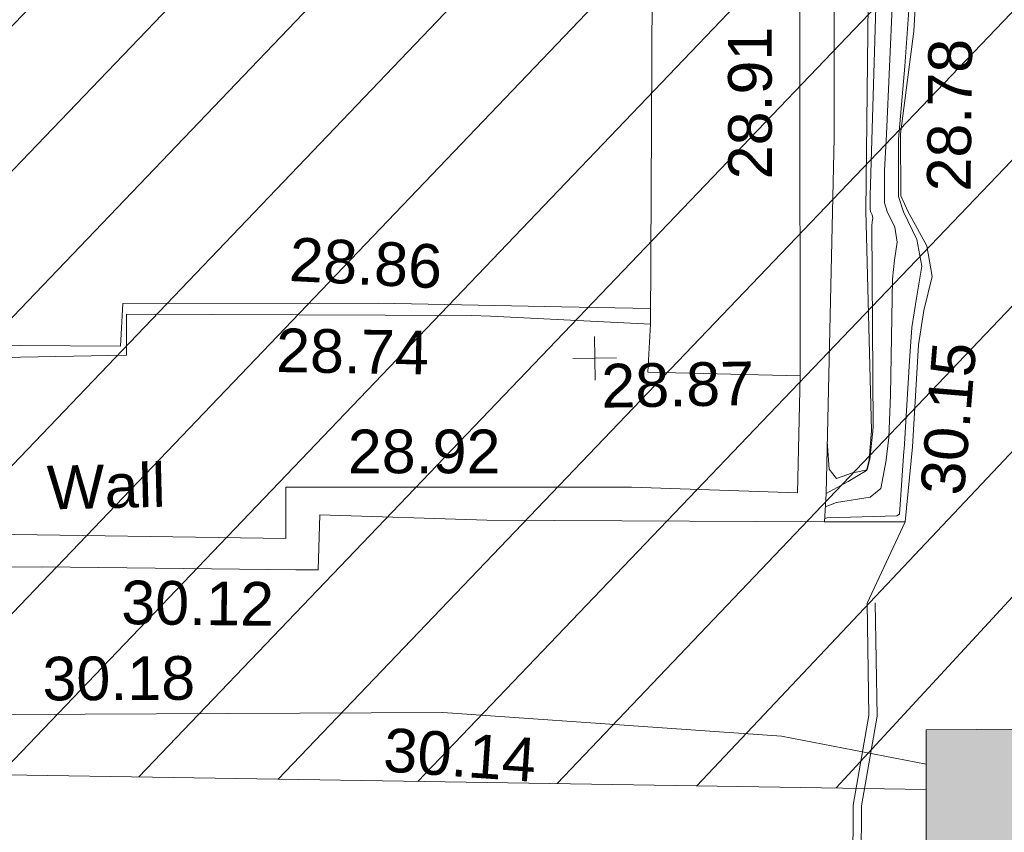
# Model space of a CAD drawing. Header units: millimetres. Extents: x -290717 to 520720, y -103372 to 287762.
# Tile 258 of 375: x 80915 to 89369, y 122024 to 129002. Entities that reach past the tile are written whole.
import ezdxf

# ---------------------------------------------------------------- set-up
doc = ezdxf.new("R2010")
doc.units = ezdxf.units.MM
doc.linetypes.add('IMPORT-HIDDEN2 _3_', pattern=[4762.5, 3175, -1587.5])
doc.linetypes.add('IMPORT-UG_ELEC_STREET LIGHTING_QLB2 _2_', pattern=[2700, 1500, -300.0000000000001, 0, -250, 150, -300.0000000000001, 0, -200])
for name, color, linetype, lineweight, true_color in [('00_UAV_CONCRETE', 9, 'Continuous', 9, 0x808080), ('00_UAV_FENCE', 7, 'Continuous', 9, 0x264c2f), ('00_UAV_KERB_BOTTOM', 1, 'Continuous', 9, 0xff0000), ('00_UAV_KERB_TOP', 7, 'Continuous', 9, 0xa500a5), ('00_UAV_LEVEL_SPOT', 7, 'Continuous', 9, 0x666666), ('00_UAV_SLOPE_BOTTOM', 30, 'Continuous', 9, 0xff7f00), ('00_UAV_SLOPE_TOP', 40, 'Continuous', 9, 0xffbf00), ('00_UAV_WALL', 7, 'Continuous', 9, 0x7c00a5), ('00_UAV_WALL_RETAINING', 7, 'Continuous', 9, 0x7c00a5), ('01_DTM_CONTOUR_MJR', 7, 'Continuous', 9, 0x7f3f00), ('01_DTM_CONTOUR_MNR', 7, 'Continuous', 9, 0xa5a552), ('12333-PUM-2D-U-0001-C01 - Rev2_REVIT IMPORT_dwg', 7, 'Continuous', 9, 0x767676), ('A_RHA_Line', 7, 'Continuous', 9, 0x00a600), ('PUM-CHAMBER EXTENTS', 6, 'IMPORT-HIDDEN2 _3_', 9, 0xff00ff), ('PUM-UNABLE TO SURVEY', 190, 'Continuous', 9, 0x7f00ff)]:
    doc.layers.add(name, color=color, linetype=linetype, lineweight=lineweight, true_color=true_color)
doc.layers.add('00_UAV_SURFACE', color=7, linetype='Continuous', lineweight=9)
doc.layers.add('A_RHA_Detail', color=7, linetype='Continuous', lineweight=9)
doc.styles.add('Swis721 Lt BT_2', font='swissl.ttf', dxfattribs={"height": 375})

# ---------------------------------------------------------------- blocks, each defined once
blk = doc.blocks.new('12333-PUM-2D-U-0001-C01 - Rev2_REVIT IMPORT_dwg_UAV-2077255-Site Location Plan Existing')
at = {"layer": '00_UAV_LEVEL_SPOT', "color": 254, "true_color": 0xcccccc, "flags": 128}
for points in [[(500.0000000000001, 0), (0, 0), (0, 500.0000000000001)], [(0, -500.0000000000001), (0, 0), (-500.0000000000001, 0)]]:
    blk.add_lwpolyline(points, dxfattribs=at)
blk = doc.blocks.new('12333-PUM-2D-U-0001-C01 - Rev2_REVIT IMPORT_dwg_MGS62954_T2_Galway_ITM_3d_Rev1-2077680-Site Location Plan Existing')
at = {"layer": '00_UAV_CONCRETE', "color": 254, "true_color": 0xcccccc, "flags": 128}
blk.add_lwpolyline([(533990482.5850002, 725680283.7790002), (533990547.585, 725683139.7790002), (533990605.5043429, 725685282.151128), (533990637.5850001, 725686468.7789999), (533990703.3188965, 725690117.3828013), (533990539.7031529, 725690122.4490699), (533990392.0646518, 725690127.0206119)], dxfattribs=at)
at = {"layer": '00_UAV_FENCE', "color": 254, "true_color": 0xcccccc, "flags": 128}
blk.add_lwpolyline([(533964766.4255, 725677380.3565), (533964999.6327899, 725677378.2864738), (533969723.4254999, 725677336.3565), (533969999.221534, 725677329.7290237), (533974467.4255, 725677222.3565), (533974997.1254905, 725677194.0978172), (533976229.4254999, 725677128.3565001), (533978376.4255, 725676811.3565001), (533979961.6789622, 725676990.7533032), (533980647.4254999, 725677068.3565001), (533984606.4254999, 725677031.3565), (533984956.9829133, 725677027.0913601), (533988641.8540002, 725676982.2585), (533989951.4853162, 725676867.2598823), (533991545.854, 725676727.2585), (533992783.3151581, 725676466.5470988)], dxfattribs=at)
at = {"layer": '00_UAV_KERB_BOTTOM', "color": 254, "true_color": 0xcccccc, "flags": 128}
blk.add_lwpolyline([(533992300.5415, 725677857.4255002), (533992299.5415, 725676890.4255), (533992151.5415, 725676125.4255002), (533992076.797038, 725672872.6906), (533992068.5414999, 725672513.4255), (533991993.5415002, 725668666.4255003), (533991977.2491143, 725667873.7233555), (533991909.5415, 725664579.4255), (533991882.9220554, 725662874.6402038), (533991839.5415, 725660096.4255), (533991804.6548505, 725657875.3088148), (533991755.5415, 725654748.4255), (533991704.8227784, 725652876.4435915), (533991678.5415, 725651906.4255002)], dxfattribs=at)
at = {"layer": '00_UAV_KERB_TOP', "color": 254, "true_color": 0xcccccc, "flags": 128}
blk.add_lwpolyline([(533992370.5414626, 725677857.3531113), (533992369.5345623, 725676883.6805985), (533992221.3875232, 725676117.9205644), (533992146.8141374, 725672872.6305698), (533992138.5258256, 725672511.939224), (533992063.5274799, 725668665.0240773), (533992047.262669, 725667873.663579), (533991979.5302703, 725664578.1598479), (533991952.9296565, 725662874.5805296), (533991909.5329681, 725660095.3326153), (533991874.6625469, 725657875.2491213), (533991825.5266109, 725654746.9278531), (533991774.8468394, 725652876.3835568), (533991748.5158221, 725651904.5296441)], dxfattribs=at)
at = {"layer": '00_UAV_SLOPE_BOTTOM', "color": 254, "true_color": 0xcccccc, "flags": 128}
blk.add_lwpolyline([(533992280.9680001, 725691912.6840001), (533993332.4570001, 725691822.7945), (533992857.4570001, 725690603.7944999), (533992700.4570001, 725690078.7945), (533992642.4570001, 725689654.7945), (533992596.4570003, 725688871.7945001), (533992534.4713436, 725688001.0259327), (533992429.4570001, 725686525.7944999), (533992449.9680001, 725684764.6840001), (533992400.3722799, 725683008.4995486), (533992349.9680002, 725681223.6840001), (533992363.9680001, 725679336.6840001), (533992339.9680001, 725679087.6840001), (533992316.9680001, 725678996.684), (533992156.9680002, 725678902.6840001), (533991964.9494503, 725678803.5330938)], dxfattribs=at)
at = {"layer": '00_UAV_SLOPE_TOP', "color": 254, "true_color": 0xcccccc, "flags": 128}
blk.add_lwpolyline([(533992640.9680001, 725678549.6840003), (533992714.5850001, 725679191.7789999), (533992779.585, 725680067.7790002), (533992831.5850001, 725680360.779), (533992909.585, 725680649.779), (533992867.5850002, 725680915.779), (533992711.5850001, 725681209.7790002), (533992651.5850001, 725681347.779), (533992657.5850001, 725681880.779), (533992788.5850002, 725682760.779), (533992839.6911444, 725683450.9568236), (533993152.4570001, 725687674.7944999), (533993090.4570001, 725688258.7945), (533993074.2171375, 725688434.8493745), (533993046.4570001, 725688735.7945)], dxfattribs=at)
at = {"layer": '00_UAV_SURFACE', "color": 254, "true_color": 0xcccccc, "flags": 128}
blk.add_lwpolyline([(533984516.8540002, 725680208.2585001), (533985067.5239478, 725680195.0081263), (533985929.8540002, 725680174.2585), (533985956.8540002, 725680540.2585), (533988149.8540002, 725680505.2585), (533989721.4842138, 725680447.272641), (533990485.6642828, 725680419.0779439)], dxfattribs=at)
at = {"layer": '00_UAV_WALL', "color": 254, "true_color": 0xcccccc, "flags": 128}
for points in [[(533991946.8540001, 725678560.2585), (533991964.9494503, 725678803.5330938), (533992087.968, 725681856.684), (533992100.8872958, 725682667.699386), (533992136.968, 725684932.684), (533992239.9501766, 725687663.0667092), (533992288.968, 725688962.6840001), (533992280.9680001, 725691912.6840001), (533992282.1702427, 725691935.3506714), (533992280.0458808, 725692344.9123584), (533992273.9680002, 725693516.684), (533992288.968, 725694904.6840003), (533992292.9680001, 725696912.6840001), (533992294.2759983, 725697112.2845222), (533992302.9680001, 725698438.6840001), (533992400.9680001, 725700250.6840001), (533992406.9680001, 725701746.684), (533992408.9433315, 725702064.1479753)], [(533991718.585, 725678814.779), (533991761.3979558, 725679818.3149525), (533991761.4323798, 725679823.3458691), (533991801.5850001, 725682388.7790002), (533991827.4972053, 725683706.6219188), (533991872.8446288, 725686012.9011853), (533991902.8110293, 725688705.5889663), (533991922.8963124, 725690510.3901883), (533991981.4815797, 725693235.2891474), (533991983.6731504, 725693704.4999399), (533992007.0123217, 725698701.3685498), (533992007.6747441, 725698843.1918048), (533992195.4807081, 725703689.248296), (533992242.69166, 725704907.457426), (533992316.1248336, 725708683.7302266), (533992381.1856673, 725712029.4586464), (533992397.1900485, 725713681.2148721), (533992445.6276332, 725718680.2885913), (533992456.1220001, 725719763.3755002)], [(533991946.8540001, 725678560.2585), (533989049.8540001, 725678625.2585001), (533987617.2942128, 725678697.4638813), (533987594.3289061, 725678223.6027254), (533987400.971929, 725678229.1283239), (533985226.854, 725678291.2585002), (533982402.4397334, 725678336.6436361), (533981741.8540001, 725678347.2585), (533978604.8540001, 725678402.2585001), (533977403.6807299, 725678437.2911675), (533975381.8540001, 725678496.2585), (533972405.3481745, 725678560.3619684), (533972270.8540002, 725678563.2585), (533969352.8540002, 725678579.2585001), (533967405.9795482, 725678624.8632796), (533966321.8540001, 725678650.2585001), (533962955.8540003, 725678697.2585)], [(533963047.6529979, 725678975.0968974), (533965968.4254999, 725678941.3565001), (533968046.7547167, 725678895.8101462), (533973045.1113089, 725678786.2717172), (533973934.5850001, 725678766.779), (533978043.7811829, 725678688.5415665), (533979869.5850002, 725678653.7790003), (533983042.9947789, 725678608.8469512), (533984601.5850001, 725678586.779), (533987320.5850002, 725678498.779), (533987329.585, 725678938.779), (533987610.1663318, 725678933.8188417), (533990294.7506599, 725678886.360361), (533991718.585, 725678814.779)]]:
    blk.add_lwpolyline(points, dxfattribs=at)
at = {"layer": '00_UAV_WALL_RETAINING', "color": 254, "true_color": 0xcccccc, "flags": 128}
for points in [[(533984460.2667673, 725680094.5587469), (533985980.585, 725680096.779), (533985986.5850001, 725680449.7790002), (533988946.585, 725680386.7789999), (533989112.1574742, 725680375.6761583), (533990482.5850002, 725680283.7790002), (533990452.5850002, 725679872.7790002), (533991761.397956, 725679818.3149525)], [(533991946.8540001, 725678560.2585), (533992640.9680001, 725678549.684), (533992300.5415, 725677857.4255002)]]:
    blk.add_lwpolyline(points, dxfattribs=at)
at = {"layer": '01_DTM_CONTOUR_MJR', "color": 254, "true_color": 0xcccccc, "flags": 128}
blk.add_lwpolyline([(533991949.0542185, 725678589.8381591), (533991970.7192513, 725678593.5454547), (533992569.3075899, 725678601.5465492), (533992592.4168326, 725678616.9138292), (533992638.0147638, 725679154.9302697), (533992643.062328, 725679171.9087373), (533992645.9589435, 725679217.4461672), (533992700.4993561, 725679931.8203093), (533992725.0996431, 725680216.826536), (533992770.5148875, 725680466.5774932), (533992820.7251418, 725680740.8690523), (533992781.2562881, 725680971.1982955), (533992670.7414769, 725681211.0905147), (533992631.5384617, 725681342.0000002), (533992638.8636363, 725681835.0000001), (533992705.0230415, 725682462.5806453), (533992752.5203002, 725682980.468823), (533993059.0853428, 725687292.0547823), (533993074.7583645, 725687550.8674103), (533993070.3722059, 725687843.7333689), (533993033.7309707, 725688330.0491998), (533992997.2593325, 725688755.236193)], dxfattribs=at)
at = {"layer": '01_DTM_CONTOUR_MNR', "color": 254, "true_color": 0xcccccc, "flags": 128}
for points in [[(533991956.3992989, 725678688.5851597), (533992052.8214081, 725678726.472756), (533992343.6048065, 725678766.1214956), (533992435.5655095, 725678837.4860024), (533992486.5432721, 725679081.136466), (533992492.6064397, 725679131.2449838), (533992512.7695104, 725679274.5273529), (533992532.5697925, 725679639.9427346), (533992568.3675522, 725680635.9937559), (533992586.7022334, 725680795.9084989), (533992613.8978145, 725680951.3897247), (533992594.3800235, 725681079.0115249), (533992530.669076, 725681214.9814146), (533992510.3326404, 725681289.4774776), (533992514.2403002, 725681569.6728973), (533992538.7260187, 725681880.541065), (533992644.5239719, 725683615.7413423), (533992798.0351259, 725686206.8317374), (533992851.4734002, 725687197.3328835), (533992884.5379214, 725688249.1899898), (533992871.0075504, 725688532.6232538)], [(533991982.9248655, 725679249.6581329), (533991994.3799623, 725679013.3320731), (533992056.7900521, 725678930.6665703), (533992195.0000001, 725678977.0000002), (533992239.9559472, 725678984.3979442), (533992320.0000001, 725679000), (533992345.8267719, 725679091.5748032), (533992376.1639252, 725679333.0726038), (533992380.0489599, 725679374.8470018), (533992397.0552089, 725681094.1546739), (533992400.8896321, 725681128.8227425), (533992407.9401058, 725681161.0252496), (533992403.4233221, 725681189.1788526), (533992388.5335516, 725681218.9296235), (533992384.9879268, 725681235.161435), (533992386.4544092, 725681297.6126127), (533992389.1038408, 725681356.8634424), (533992527.0515431, 725684306.7556298), (533992567.5078794, 725685248.4970415), (533992625.4234812, 725686839.4205122), (533992714.3859677, 725688620.4306163)]]:
    blk.add_lwpolyline(points, dxfattribs=at)
at = {"xscale": 0.375, "yscale": 0.375, "zscale": 0.375}
blk.add_blockref('12333-PUM-2D-U-0001-C01 - Rev2_REVIT IMPORT_dwg_UAV-2077255-Site Location Plan Existing', (533990000, 725680000), dxfattribs=at)
at = {"layer": '00_UAV_FENCE', "color": 251, "true_color": 0x666666, "char_height": 375, "width": 1495.902363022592, "attachment_point": 1, "line_spacing_factor": 1.005061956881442, "style": 'Swis721 Lt BT_2'}
for s, insert, rotation in [('30.18', (533985212.9892944, 725677519.2428584), 359.30293167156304), ('30.14', (533988146.8504523, 725676859.5624635), 354.98173383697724)]:
    blk.add_mtext(s, dxfattribs=dict(at, insert=insert, rotation=rotation))
at = {"layer": '00_UAV_LEVEL_SPOT', "insert": (533990051.8765643, 725679949.1441548), "char_height": 375, "width": 1495.902363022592, "attachment_point": 1, "line_spacing_factor": 1.005061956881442, "style": 'Swis721 Lt BT_2'}
blk.add_mtext('28.87', dxfattribs=at)
at = {"layer": '00_UAV_SLOPE_BOTTOM', "color": 251, "true_color": 0x666666, "insert": (533992875.5114636, 725681384.3652943), "char_height": 375, "width": 1495.902363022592, "attachment_point": 1, "rotation": 88.38236218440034, "line_spacing_factor": 1.005061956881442, "style": 'Swis721 Lt BT_2'}
blk.add_mtext('28.78', dxfattribs=at)
at = {"layer": '00_UAV_SLOPE_TOP', "color": 251, "true_color": 0x666666, "insert": (533992773.581929, 725678795.993457), "char_height": 375, "width": 1495.902363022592, "attachment_point": 1, "rotation": 84.26551733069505, "line_spacing_factor": 1.005061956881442, "style": 'Swis721 Lt BT_2'}
blk.add_mtext('30.15', dxfattribs=at)
at = {"layer": '00_UAV_SURFACE', "color": 251, "true_color": 0x666666, "insert": (533987272.0696166, 725680304.4155227), "char_height": 375, "width": 1495.902363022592, "attachment_point": 1, "rotation": 358.0954720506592, "line_spacing_factor": 1.005061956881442, "style": 'Swis721 Lt BT_2'}
blk.add_mtext('28.74', dxfattribs=at)
at = {"layer": '00_UAV_WALL', "color": 251, "true_color": 0x666666, "char_height": 375, "attachment_point": 1, "line_spacing_factor": 1.005061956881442, "style": 'Swis721 Lt BT_2'}
for s, insert, width, rotation in [('28.91', (533991172.1430867, 725681515.9419053), 1495.902363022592, 89.08736809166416), ('28.92', (533987868.8806512, 725679424.5522372), 1495.902363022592, 358.9872221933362), ('Wall', (533985276.2450234, 725679157.9741701), 1130.237340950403, 0.37668659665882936), ('30.12', (533985904.0719428, 725678162.9664321), 1495.902363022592, 358.36309324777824)]:
    blk.add_mtext(s, dxfattribs=dict(at, insert=insert, width=width, rotation=rotation))
at = {"layer": '00_UAV_WALL_RETAINING', "color": 251, "true_color": 0x666666, "insert": (533987407.4937396, 725681083.989285), "char_height": 375, "width": 1495.902363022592, "attachment_point": 1, "rotation": 356.16364362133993, "line_spacing_factor": 1.005061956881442, "style": 'Swis721 Lt BT_2'}
blk.add_mtext('28.86', dxfattribs=at)
blk = doc.blocks.new('12333-PUM-2D-U-0001-C01 - Rev2_REVIT IMPORT_dwg-1620468-Site Location Plan Existing')
at = {"layer": 'PUM-CHAMBER EXTENTS', "true_color": 0xfff4d4}
h = blk.add_hatch(dxfattribs=at)
h.set_pattern_fill('FP_14', style=0, pattern_type=2)
h.set_pattern_definition([(45, (-533641079.65, -725615854.3560001), (-618.7184335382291, 618.7184335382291), [])])
h.paths.add_polyline_path([(351699.72233876, 60394.56140982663), (351708.9931528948, 60906.25732133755), (352393.2163071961, 60898.13015711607), (353041.6677554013, 66223.39089320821), (353206.9931529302, 73966.25732144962), (353982.8594361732, 73952.7145251), (354317.3501528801, 76699.64382133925), (358888.3501528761, 76111.64382135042), (361222.350152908, 86809.64382132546), (361563.3501529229, 88895.64382133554), (363078.350152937, 90435.64382137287), (363904.3501529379, 101867.6438212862), (365385.1266995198, 110525.3932341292), (365230.9820148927, 110551.7047199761), (365498.4008083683, 111226.8875165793), (365470.0968050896, 111952.5482150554), (365624.7061381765, 111926.1574136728), (366051.350152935, 114420.6438213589), (364898.3501528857, 114331.6438213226), (360524.3501529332, 111561.643821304), (356416.7002318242, 111258.678218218), (357929.2858412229, 111182.0907012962), (360544.5530249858, 111349.5624075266), (360546.5568067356, 111049.5690885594), (355314.0187962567, 111014.6190039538), (355309.6134037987, 111177.0234435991), (355277.3501528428, 111174.643821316), (352644.3501529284, 114141.6438213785), (338239.8330883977, 112460.2766464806), (329804.3501528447, 111555.6438213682), (319532.3501528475, 110592.6438213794), (310517.3501528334, 109863.6438213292), (302620.3501528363, 109581.6438213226), (295825.3501529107, 109566.6438213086), (279813.3501529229, 106549.643821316), (276140.8366145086, 103581.1872824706), (276061.814112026, 103425.8629484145), (271406.8224872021, 105468.1551963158), (271509.3894614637, 105701.9358727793), (267649.350152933, 107463.6438213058), (260223.350152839, 100640.6438213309), (259796.3501529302, 72682.64382134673), (269496.3501528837, 64316.64382130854), (273776.3501529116, 63665.64382135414), (309011.3501528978, 62955.64382139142), (311037.3501528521, 62074.64382133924), (337339.3501528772, 60871.64382135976), (351699.5658924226, 60394.56660731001)])
h.paths.add_polyline_path([(268358.9909750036, 65556.86419186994), (264596.4920611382, 69167.41490751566), (264804.2082447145, 69383.8727354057), (266581.5988270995, 67470.36930634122), (268566.7072650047, 65773.32227584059), (268393.5501527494, 65592.87780157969)])
h.paths.add_polyline_path([(332379.887152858, 67575.85382149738), (302320.8871528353, 68122.8538214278), (302332.4158496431, 68783.33241919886), (280169.8095181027, 69186.63780598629), (280330.3604934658, 78384.59702432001), (275960.0958838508, 78464.13017966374), (276108.0612945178, 86595.19465455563), (280450.151176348, 86519.4031937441), (280756.2778082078, 103341.6855813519), (302910.5740271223, 102938.5317815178), (302921.4142533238, 103534.2289657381), (310787.9439886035, 103391.0774384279), (310815.0515438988, 104880.7045066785), (318228.828162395, 104745.7919744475), (318301.0448391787, 108714.2766025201), (322633.8020448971, 108635.4310593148), (322539.6341878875, 103240.5581443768), (349750.1643799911, 102745.3933022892), (349310.9351529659, 74176.42282136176), (332506.0083566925, 74506.52523825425), (332420.225768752, 69792.56032023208)])
h.paths.add_polyline_path([(262373.7501529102, 72788.24382131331), (262335.6501528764, 75226.64382130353), (265345.5501529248, 75226.64382130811), (265383.6501528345, 72864.44382133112), (265304.2827260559, 72862.43451938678)])
h.paths.add_polyline_path([(261383.1501528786, 75912.44382136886), (261459.3501528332, 80789.24382133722), (267517.2501529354, 80713.04382135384), (267441.050152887, 75836.24382130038), (261504.3495088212, 75910.91930116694)])
h.paths.add_polyline_path([(302573.8228673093, 78329.52926304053), (302592.4407276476, 78963.90062831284), (306343.567266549, 78898.43991812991), (306598.9518629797, 91613.85658206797), (302817.4785721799, 91689.80612071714), (302824.7187942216, 92271.10215000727), (296640.3411529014, 92395.32482125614), (296360.3411528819, 78454.32482147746), (302538.3452618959, 78330.24181806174)])
h.paths.add_polyline_path([(261840.3501529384, 80865.44382136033), (261687.9501528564, 92981.24382131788), (264050.1501528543, 92981.2438213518), (264202.5501529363, 80865.44382139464), (263838.6680771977, 80865.44382138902)])
h.paths.add_polyline_path([(274664.4282881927, 104261.9875886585), (272430.0401462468, 105281.7542374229), (273799.1437452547, 104582.3695657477), (274486.1144024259, 104328.01044291)])
h.paths.add_polyline_path([(315481.3501528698, 115683.6438212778), (326437.165211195, 116343.5766866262), (364189.350152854, 120948.6438212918), (366744.3501529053, 124721.6438213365), (363517.3501528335, 126053.6438213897), (359872.3501529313, 126432.6438213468), (352849.3501528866, 126181.6438212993), (339104.3501528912, 124625.643821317), (335451.3501528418, 124514.6438212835), (325145.3501528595, 123235.643821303), (319635.3501528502, 122976.6438213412), (314446.3501528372, 122493.6438213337), (313566.3501528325, 118980.6438212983)])
h.paths.add_polyline_path([(322305.050152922, 119194.0438212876), (322152.6501528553, 121403.8438213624), (326724.6501528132, 121784.8438213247), (326877.0501529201, 119498.8438214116), (323355.1979919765, 119264.0536772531)])
h.paths.add_polyline_path([(328629.650152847, 120870.443821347), (328477.2501528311, 122089.6438212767), (329810.7501529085, 122242.0438213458), (329963.1501528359, 121022.8438213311), (328841.3815410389, 120894.6416942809)])
h.paths.add_polyline_path([(317352.0501528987, 121480.0438213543), (317352.0501528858, 121861.0438214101), (317618.7501528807, 121856.3885555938), (317618.7501528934, 121480.043821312), (317362.3608135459, 121480.0438213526)])
h.paths.add_polyline_path([(331601.4501528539, 122089.6438213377), (331144.2501528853, 122242.0438213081), (331258.5501528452, 122623.0438213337), (331715.7501528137, 122470.6438213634), (331644.5503212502, 122233.3110493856)])
at = {"layer": 'PUM-UNABLE TO SURVEY', "color": 7, "true_color": 0xfff4d4, "flags": 128}
blk.add_lwpolyline([(351699.72233876, 60394.56140982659), (337339.3501528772, 60871.64382135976), (311037.3501528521, 62074.64382133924), (309011.3501528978, 62955.64382139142), (273776.3501529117, 63665.64382135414), (269496.3501528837, 64316.64382130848), (259796.3501529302, 72682.64382134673), (260223.350152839, 100640.6438213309), (267649.350152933, 107463.6438213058), (271509.3894614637, 105701.9358727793)], dxfattribs=at)
blk.add_blockref('12333-PUM-2D-U-0001-C01 - Rev2_REVIT IMPORT_dwg_MGS62954_T2_Galway_ITM_3d_Rev1-2077680-Site Location Plan Existing', (-533641079.6498471, -725615854.3561786))

msp = doc.modelspace()

# ---------------------------------------------------------------- hatches: boundary and pattern name
at = {"layer": 'A_RHA_Detail', "true_color": 0xc0c0c0}
h = msp.add_hatch(color=9, dxfattribs=at)
h.paths.add_polyline_path([(-80880.60083898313, -68502.79057078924), (-80400.86592458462, -68483.4150911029), (-80400.86592458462, -62984.64684182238), (-24474.85765180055, -63009.32043784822), (-24456.14471274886, -50840.30023854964), (-36622.55041054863, -50831.65104346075), (-36622.5504104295, -44228.57792609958), (-50959.05265825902, -44213.68205212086), (-50959.05265825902, -42573.78171509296), (-54563.93258049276, -42571.21897729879), (-54565.69773355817, -45054.17447471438), (-92408.82109324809, -45027.27149617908), (-92411.78875845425, -49201.74309219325), (-100061.9988811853, -49201.74309219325), (-100052.221444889, -64852.82557835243), (-86120.90825231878, -64852.82557835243), (-86092.16626519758, -62957.90041523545), (-84861.10047611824, -62957.90041520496), (-84854.79054275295, -68240.10973718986), (-80870.60226895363, -68240.10973718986)])
h.paths.add_polyline_path([(-137238.9269955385, -68461.93840922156), (-132719.7426408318, -68433.06336920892), (-132847.0731201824, -62850.0428228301), (-130454.6837966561, -62916.63108081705), (-130498.2830220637, -61355.8539363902), (-117581.136331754, -61423.42893434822), (-117492.3908565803, -49183.91309186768), (-125136.5200282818, -49178.47881939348), (-125133.5727033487, -45032.61887132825), (-163007.1824077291, -45005.69421944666), (-163007.1824077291, -44090.29634113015), (-163123.8521375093, -44090.21339942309), (-163122.6389897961, -42383.751842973), (-166563.8543420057, -42383.75184295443), (-166565.0349082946, -44044.3982420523), (-193158.4656786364, -44025.49275802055), (-193195.152889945, -62863.6565097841), (-137269.7106414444, -62916.63108078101), (-137254.3708868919, -65679.90523788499)])
h.paths.add_polyline_path([(120310.9497607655, -32334.2823016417), (120312.4652266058, -31610.73011961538), (133451.2244789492, -31638.24899384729), (133469.2230092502, -19717.98315777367), (121295.7536929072, -19692.48606427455), (121319.8434528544, -8190.941560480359), (112277.0825929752, -8172.001674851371), (112263.1769726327, -14811.12345451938), (78285.85310969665, -14739.95861435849), (78292.82277619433, -8167.077575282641), (76545.55099677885, -8163.40371230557), (69355.76844230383, -8152.931592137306), (69353.66597202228, -9156.746357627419), (68372.60878942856, -9154.691552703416), (68372.60878942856, -13705.52853212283), (69333.72334743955, -13707.54156767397), (69325.07112544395, -16249.53369225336), (66623.4489111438, -16249.53369225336), (66619.79243932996, -17995.29925522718), (65989.07757491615, -17995.29925522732), (65985.44262769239, -19730.78799479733), (57152.23993372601, -19712.28702423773), (57127.42535098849, -31559.89461998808), (70277.87165423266, -31587.43801817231), (70277.87165428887, -32271.74147154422), (78263.96947906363, -32285.12944888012), (78266.62669288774, -31019.79372153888), (112335.8856506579, -31091.15111856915), (112335.8856506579, -32317.57330550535), (119781.4233959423, -32333.17321910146)])
h.paths.add_polyline_path([(7503.71740934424, -1791.43926322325), (15482.43097389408, -674.0213230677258), (15484.0826184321, 148.1327206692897), (56188.28042539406, 205.5276654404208), (56155.8432600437, 14338.31663138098), (18016.62665932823, 14236.4814953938), (17967.9025208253, 34313.18372075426), (21727.10644861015, 34324.06926249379), (21708.9097307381, 40608.10218319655), (18009.66447156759, 40608.10218325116), (17995.54603703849, 45483.75063445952), (9770.084212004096, 45420.63294734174), (3966.216019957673, 45443.14492469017), (3984.771235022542, 14176.56786831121), (1023.062455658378, 14176.56786840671), (-276.5134647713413, 14190.52623465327), (-231.6790044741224, 5976.811441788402), (-226.4491536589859, 193.7444677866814), (1220.250839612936, 179.5999159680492), (7477.609307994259, 143.2867556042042), (7488.638446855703, -674.0213230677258)])
h.paths.add_polyline_path([(77755.59663317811, 53.47451145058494), (77729.51881611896, 1699.844979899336), (94464.47132486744, 1659.976083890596), (94606.37913471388, 17991.39023626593), (88810.41901146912, 18015.03260816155), (88799.89418497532, 14436.74271609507), (69413.88950349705, 14457.87738898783), (69377.35724448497, 99.62816357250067), (70760.85642036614, 92.0068082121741)])
h.paths.add_polyline_path([(61252.12079698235, 46453.95617369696), (105774.7348988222, 46472.68783510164), (105768.2642197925, 61852.61234310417), (92285.13876306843, 61852.61234310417), (92308.59670397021, 65784.30757142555), (96107.46680002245, 65767.6044524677), (96059.6808111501, 75209.20847378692), (101084.8427276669, 75071.88872768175), (104988.0046543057, 74765.36560410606), (108403.6894220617, 74363.84089439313), (112009.2703903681, 73787.25420864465), (115645.3524814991, 73049.69667210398), (116890.8108050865, 72761.69136255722), (120208.9929832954, 71893.18353872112), (120865.241739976, 71703.68487155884), (124135.6329505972, 70669.67317909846), (127435.6253142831, 69480.50055823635), (127820.4368655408, 69394.93141813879), (128274.3081769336, 69331.69585757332), (128731.879114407, 69306.66104520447), (129189.9401456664, 69320.00258265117), (129645.2782985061, 69371.62688830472), (130094.6997111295, 69461.17185607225), (130535.0520071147, 69588.00939078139), (130963.2464342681, 69751.2498188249), (131376.279516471, 69949.74812593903), (131771.254123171, 70182.11198906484), (132162.5575600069, 70460.54046602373), (132496.0921582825, 70741.69081117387), (132820.8713676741, 71064.98072578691), (133117.4593294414, 71414.31364276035), (133383.77568926, 71787.23923958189), (133616.5473239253, 72178.53728446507), (133817.1647262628, 72590.54524901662), (133982.6025969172, 73017.89547517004), (134111.7005086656, 73457.59040804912), (134203.5529320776, 73906.545904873), (134257.5155882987, 74361.61286220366), (134272.5462649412, 74819.59931534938), (134250.5259874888, 75277.29281749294), (134189.6227572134, 75731.48297750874), (134090.9274700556, 76178.98397761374), (133955.1324028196, 76616.65691996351), (133783.1900598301, 77041.4318434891), (133576.3064937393, 77450.3292564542), (133335.9328436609, 77840.48103831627), (133063.7551572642, 78209.15055536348), (132761.6825665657, 78553.75185442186), (132431.8338935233, 78871.86780505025), (132076.5227904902, 79161.26705200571), (131698.2415079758, 79419.91966864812), (131299.6434187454, 79646.01139199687), (131093.5942456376, 79746.34209763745), (132146.0467355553, 83110.22226149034), (122787.763295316, 86282.54285521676), (121604.3555410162, 82800.35918872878), (117095.9864226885, 83870.84033788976), (116841.9598400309, 83526.35449576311), (116120.5435466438, 91221.9361197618), (110237.7341284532, 91274.27491024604), (110194.3680786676, 90435.39030217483), (104988.0046543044, 90486.49901569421), (104973.2761846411, 94309.82427956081), (103746.1314668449, 94309.82427962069), (103839.9937121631, 122852.1474272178), (96365.09202303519, 122931.9599471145), (96350.3400238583, 123952.416858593), (104555.5505249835, 123902.1925258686), (104607.3234457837, 120248.5396157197), (125502.5015002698, 120134.193340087), (125662.0200253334, 137657.3796883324), (114479.5865733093, 137699.2256881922), (114382.3062641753, 129149.9458158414), (104644.1590035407, 129187.997507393), (104577.9931702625, 126217.3903165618), (101184.4926405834, 126159.1566967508), (101264.6166812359, 135959.2655565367), (89967.23177303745, 135988.8856164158), (89927.63362986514, 125823.6463181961), (93630.53562299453, 125840.7948842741), (93580.6568888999, 122931.9599471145), (88697.38835373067, 122904.7310127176), (88679.38989541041, 95739.0914377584), (86378.25848993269, 95739.0914377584), (86378.18187189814, 96178.10083375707), (83279.5074328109, 96200.92083330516), (83273.62493422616, 95735.74732136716), (70169.67509616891, 95733.22421950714), (70166.2684274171, 96272.07409350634), (66674.99731291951, 96257.14073659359), (66654.74538556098, 95755.71092140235), (65784.77231076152, 95755.71092140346), (65887.65094981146, 117470.6305650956), (53473.34271625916, 117487.9046429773), (53434.44066306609, 98570.4634906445), (40649.41626913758, 98570.46349066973), (40610.16711556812, 94406.01479082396), (38853.82372865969, 94410.36303444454), (38848.65589191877, 89463.65332732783), (40612.46601909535, 89518.45976927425), (40665.38257359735, 86257.73741131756), (38372.19584673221, 86305.7230928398), (38369.79373532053, 76901.0507917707), (50937.95125076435, 76944.40198877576), (50922.88567283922, 74598.78180893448), (56484.90611318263, 74588.85093774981), (56484.9061131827, 75194.85181998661), (92465.40372273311, 75233.02581663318), (92645.92783659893, 71766.64845097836), (89810.5550181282, 69362.83965827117), (85313.16173971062, 69360.94750424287), (85313.16173971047, 66907.40508090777), (75210.14498260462, 66903.15451592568), (75210.14498260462, 63815.70944554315), (70819.40014306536, 63815.70999204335), (70819.21601502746, 64253.35708063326), (69456.8341568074, 64253.35708063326), (69455.71957374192, 66901.99623168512), (61303.3285675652, 66898.56680686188), (61304.56054652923, 63970.32021231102), (70500.41048205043, 63970.32021223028), (70500.40885431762, 61852.59006210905), (61245.64388480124, 61848.69637492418), (61252.12079698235, 46455.07044720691)])
h.paths.add_polyline_path([(-17153.16561239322, 48569.32684293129), (-17153.16561227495, 60770.38083690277), (-29362.88357762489, 60774.7042869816), (-29362.88357762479, 67399.20394583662), (-43507.25361058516, 67405.01911302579), (-43488.53133082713, 69093.07334179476), (-45766.41866234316, 69109.32868391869), (-45794.34620035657, 67405.01911302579), (-47272.11273197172, 67404.21245453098), (-47272.44887636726, 66454.91798912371), (-86004.56386335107, 66468.6329952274), (-86006.66970790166, 60521.58362724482), (-92662.8772251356, 60521.58362724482), (-92666.53762789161, 50184.35611936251), (-79752.016597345, 50179.78302554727), (-79752.016597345, 48591.49323813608), (-17157.71631240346, 48569.32845421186)])
h.paths.add_polyline_path([(-201056.4185879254, 48628.75479108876), (-138377.9751621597, 48634.64535782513), (-138377.9751621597, 50133.28202330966), (-125467.710581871, 50134.49533928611), (-125468.6909603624, 60566.19036866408), (-132186.8595615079, 60565.86652591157), (-132187.4203588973, 66533.01978768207), (-170643.3098734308, 66805.61809689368), (-170643.3098732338, 67738.78475851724), (-200340.0100486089, 67488.93693767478), (-200348.7175167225, 60827.7802510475), (-201057.5650552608, 60827.71357562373), (-201056.6510294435, 51102.0431337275)])
h.paths.add_polyline_path([(-240051.5126725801, 54769.1949116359), (-239444.4902595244, 54811.10754483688), (-239186.5396225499, 54841.92927608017), (-238764.8191578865, 54940.98166103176), (-238382.4735933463, 55122.46891391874), (-237990.3402229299, 55354.87497237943), (-237269.2031026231, 55936.21514997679), (-237030.2712443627, 56228.66101920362), (-236793.0039600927, 56569.31473977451), (-236554.5880579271, 57004.26389721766), (-236432.7219585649, 57267.46508911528), (-236300.0815274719, 57753.26239002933), (-236250.7285154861, 58017.17885687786), (-236235.6490610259, 58516.21786795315), (-236233.2538430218, 58987.85640057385), (-236213.702979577, 59823.48083772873), (-236363.8287856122, 59820.8603820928), (-236634.0279869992, 60698.06075831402), (-236391.9547756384, 61432.1972634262), (-236225.4740089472, 61435.10319604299), (-236201.6036570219, 62637.68779599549), (-232563.5271750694, 62639.28734435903), (-232563.5271750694, 63049.03842407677), (-232732.1945866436, 63049.15302221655), (-232860.1521278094, 63457.9589027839), (-232731.6068089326, 63914.24862701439), (-232560.8209657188, 63914.24862701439), (-232521.9864006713, 70597.99604498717), (-240628.6947850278, 70598.85496274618), (-240629.7923196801, 72350.98321581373), (-246412.6011213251, 72347.36085937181), (-246412.6011213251, 70616.45923939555), (-254449.5805725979, 70618.60952619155), (-254454.637144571, 70754.06491724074), (-254469.7140363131, 73191.6627625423), (-263883.2532625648, 73267.83063692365), (-263902.4181505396, 68260.74348557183), (-263714.8217520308, 68259.82096576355), (-263552.9672900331, 67819.6543439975), (-263719.0883117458, 67392.20684197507), (-263913.629869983, 67392.20684288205), (-263956.7001914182, 58633.76423459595), (-260181.1963171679, 58611.22607638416), (-260192.3146984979, 56354.25111578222), (-257184.684388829, 56339.46086010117), (-257213.4419958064, 57092.93866025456), (-257338.5163846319, 57093.27331227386), (-257471.0109295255, 57531.7457231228), (-257338.5163845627, 58062.22513700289), (-257203.4956297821, 58064.06881293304), (-257173.5751889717, 58598.54056827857), (-256478.2273617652, 58575.27357918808), (-256478.2273617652, 58788.51859477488), (-256013.0091299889, 58911.92701537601), (-255397.0786589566, 58780.99767608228), (-255397.0786664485, 58595.98242230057), (-243809.8853614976, 58585.92793205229), (-243805.3570672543, 58352.04527760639), (-243740.9394682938, 57884.52572396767), (-243619.083060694, 57421.84877501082), (-243424.3877541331, 56943.65915328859), (-243247.1437899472, 56608.24157716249), (-243003.0710577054, 56249.99021479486), (-242732.2093200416, 55932.75703086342), (-242371.7230179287, 55603.12658814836), (-242141.2551255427, 55424.88676771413), (-241804.9643038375, 55216.88439829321), (-241529.464082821, 55077.02869058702), (-241100.6275144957, 54917.18295005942), (-240836.2134980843, 54840.82833179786), (-240453.4486196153, 54788.6078413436), (-240203.3756532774, 54776.52967577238)])
h.paths.add_polyline_path([(40276.69022620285, 59895.3641775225), (40328.62676026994, 69196.9439153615), (36588.99968782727, 69217.82459101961), (36619.46637569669, 74674.25962431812), (32264.36460075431, 74687.02318924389), (32233.48293864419, 69156.26826309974), (11916.69390488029, 69269.70959690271), (11966.66200108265, 78218.75165977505), (29087.50901742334, 78123.15526811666), (29143.44567202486, 88141.13700481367), (15719.34879623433, 88216.09212957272), (15732.60379610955, 90589.99788900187), (4594.294101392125, 90652.19003492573), (4525.129359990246, 78265.12250452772), (10096.76365550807, 78234.01258734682), (10077.43887221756, 74773.03821913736), (4547.641142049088, 74803.91453678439), (4465.579974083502, 60107.16002351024), (19125.89094757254, 60025.30234268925), (19139.86249371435, 62527.53804648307), (31738.59196305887, 62457.19146407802), (31724.55430855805, 59943.11609818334), (38369.79364222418, 59906.01157297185)])
h.paths.add_polyline_path([(-246083.0241259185, 72334.29150213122), (-246083.0594797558, 72334.30275087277), (-246208.2905500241, 72334.29150213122)])
h.paths.add_polyline_path([(-114575.3004830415, 112178.0758696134), (-114575.3246436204, 112178.0758696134), (-114707.2752166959, 115801.5811617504)])
h.paths.add_polyline_path([(-154699.9178766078, 101760.4080976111), (-114382.0503338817, 101776.0542915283), (-114382.0503338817, 106926.936016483), (-113755.641395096, 106927.1791078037), (-113757.5507412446, 111847.2721532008), (-114431.6837526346, 111847.2721532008), (-114431.8098651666, 112178.075869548), (-114575.3004830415, 112178.0758696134), (-114578.9984943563, 121707.2390834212), (-123056.9849702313, 121707.2390834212), (-123068.8201032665, 156452.7036899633), (-119381.2340625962, 156454.1347343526), (-119381.2340625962, 160165.8603541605), (-115501.031452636, 160167.3661472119), (-115503.3750945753, 166206.5793118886), (-132411.7987151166, 166599.6604729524), (-132411.8243306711, 166665.6603411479), (-135275.0124468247, 166664.5489553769), (-135275.0124468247, 166628.1883102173), (-135911.3205077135, 166628.1944503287), (-135911.3479256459, 166352.1604668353), (-152521.1633846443, 166345.7145607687), (-152518.3680955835, 159142.6836790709), (-150699.3133726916, 159117.9265656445), (-150755.6690356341, 122560.6912032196), (-151059.2005266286, 122560.6912032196), (-151061.0981347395, 121302.4374931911), (-154138.3148337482, 121372.6012653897), (-154138.3148337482, 121865.183451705), (-154704.3888425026, 121867.2611370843), (-154688.5451973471, 119352.3937021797), (-154745.5933227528, 119352.3715636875), (-154745.5763474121, 118722.1532660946), (-160794.1544526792, 118748.744283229), (-160794.1544527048, 119410.5425977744), (-163852.1622693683, 119422.408321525), (-163855.0715294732, 118762.2003111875), (-167568.6765459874, 118778.5256058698), (-166634.6619849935, 124395.1277019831), (-166843.6206842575, 124471.2090400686), (-167568.6765459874, 124707.6250904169), (-168028.2173235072, 124841.3808643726), (-168630.5006276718, 124991.3056740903), (-169238.2056070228, 125117.4693074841), (-169850.3952285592, 125219.6772877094), (-170466.1255403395, 125297.7720169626), (-171089.1102599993, 125351.8553033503), (-171704.4065937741, 125381.1774254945), (-172325.0479971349, 125386.3595015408), (-172782.2248668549, 125374.5832363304), (-173401.7764236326, 125337.4554476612), (-174019.3926983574, 125276.0328036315), (-174634.1213722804, 125190.4100127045), (-175245.0145766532, 125080.7190996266), (-176047.1958093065, 124895.7675261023), (-176665.4852587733, 124724.7228134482), (-177045.3001228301, 124609.1129151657), (-177631.5127793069, 124405.2077276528), (-176665.4852586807, 118818.5158793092), (-177558.9402083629, 118822.4435769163), (-177662.2853368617, 125263.4341236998), (-176365.3912352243, 126542.9270807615), (-159462.2970490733, 126319.9103917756), (-157057.7396790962, 128609.0850976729), (-157060.6673204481, 136153.1661957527), (-158638.8016610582, 137740.2441626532), (-159352.3735831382, 137740.2441626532), (-161634.4140635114, 140201.1078539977), (-168727.9404946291, 140256.8191147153), (-171035.0401162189, 137942.884730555), (-174184.1459014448, 137942.884730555), (-176460.1168228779, 140292.2858551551), (-177341.68569345, 140292.285855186), (-177341.7114445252, 140358.4281613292), (-183428.5803825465, 140356.0660244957), (-185921.6385984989, 137917.4639097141), (-185921.6385985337, 131757.309115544), (-186906.8767412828, 131756.9267734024), (-187725.3914540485, 130809.9989183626), (-187724.0588902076, 127376.1828149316), (-186481.0281350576, 126304.557648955), (-186479.4846755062, 122327.2959175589), (-185176.2828158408, 121059.4673825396), (-180304.1129154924, 121059.4673825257), (-180304.1136492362, 118802.0484409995), (-193555.3706955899, 118802.0484409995), (-193555.3686998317, 133117.8341649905), (-192593.6442938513, 133118.2073819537), (-192593.6442938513, 134200.8158367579), (-192224.6284783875, 134200.9592041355), (-192225.5653014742, 136615.0101267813), (-192595.0012461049, 136615.0101267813), (-192595.4357332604, 137734.4745166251), (-193589.2709668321, 137734.4746851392), (-193589.2685988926, 147474.5705834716), (-193163.2062206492, 147492.8644728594), (-192606.8095195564, 147551.4951472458), (-192359.9383250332, 147589.5931622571), (-192199.8207947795, 147616.5827293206), (-191882.7548926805, 147682.9245600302), (-191568.5380071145, 147761.6632019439), (-191020.2573150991, 147932.4221712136), (-190950.5841382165, 147955.8263236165), (-190647.7999969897, 148070.951423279), (-190349.769078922, 148197.8750093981), (-190056.9509284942, 148336.4013817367), (-189769.7970512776, 148486.316942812), (-189375.4954991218, 148717.2624196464), (-189132.9060261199, 148873.2749095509), (-188867.5421091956, 149059.0543930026), (-188609.6764469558, 149255.1087866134), (-188354.9814056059, 149465.3525772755), (-188079.6339208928, 149713.8792482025), (-187884.9836199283, 149901.8220103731), (-187538.2510284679, 150274.4802367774), (-187446.2998447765, 150378.396083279), (-187241.3270201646, 150629.2310214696), (-187046.3599558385, 150887.9197697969), (-186861.699277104, 151154.0634500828), (-186546.1373636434, 151669.8298752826), (-186524.4196769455, 151707.063245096), (-163675.289831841, 151669.8298752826), (-163687.5843044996, 148134.0767945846), (-157303.6541541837, 148136.4921063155), (-157303.6541541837, 155759.9150161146), (-157557.4317586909, 155765.0384228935), (-157555.9168973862, 166678.0466575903), (-187009.2021991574, 166699.7464767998), (-187013.0952111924, 162054.4009359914), (-188707.1775469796, 162044.5925187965), (-188705.9961893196, 155021.5333641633), (-188737.9999316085, 154650.5326603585), (-188799.0133970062, 154283.1866125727), (-188857.2045401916, 154035.4341107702), (-188966.1106131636, 153679.3368924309), (-189102.6200311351, 153332.8820747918), (-189265.8911677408, 152998.2056672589), (-189454.9174010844, 152677.3710606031), (-189645.2484685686, 152421.322012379), (-189916.9563410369, 152104.2450531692), (-190212.7041973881, 151809.4634871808), (-190530.6686598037, 151538.7947475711), (-190868.889367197, 151293.9075915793), (-191225.2810786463, 151076.3118324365), (-191597.6465194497, 150887.3490190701), (-192092.8415776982, 150682.5621956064), (-192485.2937347, 150569.6612301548), (-192903.8930807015, 150482.2408890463), (-193187.215491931, 150440.8868273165), (-193594.1866364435, 150407.1257787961), (-193594.5953882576, 151459.989522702), (-205369.2399268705, 151455.4201248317), (-205354.452352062, 113350.0822379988), (-207187.1580384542, 113349.3709450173), (-207184.3024929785, 105991.0636522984), (-205312.8709512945, 105991.0636522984), (-205311.2365670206, 101769.6553082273), (-175488.645120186, 101781.2285901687), (-175488.645120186, 110889.6985621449), (-154703.462766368, 110897.5679794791), (-154700.5193329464, 103310.2697088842)])
h.paths.add_polyline_path([(193735.9435692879, 113047.8274775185), (208865.0938716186, 114991.026643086), (208976.1154122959, 114126.6471161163), (216447.8967330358, 115086.3281915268), (216038.7305308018, 118271.970241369), (232648.5073383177, 120405.3421627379), (233425.9936153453, 114352.0734369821), (240632.2017567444, 115277.6440986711), (239854.8412683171, 121329.9334728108), (256406.8682407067, 123455.8879629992), (257091.7572256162, 118089.1198988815), (264572.287122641, 119040.8180953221), (261877.8350554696, 138524.7609215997), (259178.7147038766, 138221.6086023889), (259197.3483654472, 137439.0084132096), (254686.1480587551, 136897.0007613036), (255412.6810205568, 131314.8303174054), (240852.7447965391, 129522.4514055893), (239771.0426540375, 137918.8519126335), (240649.582243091, 138010.1984551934), (240062.3063116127, 142776.6750342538), (239165.7694641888, 142685.0143484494), (237630.9646614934, 151018.3171733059), (266172.8791088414, 154560.7889781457), (271297.187694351, 142612.4006970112), (276531.7397502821, 144861.0987145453), (274941.5029779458, 148527.903728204), (302074.530765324, 160134.9084326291), (300215.9323773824, 164320.1841173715), (301528.161327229, 164907.0997990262), (300405.1237791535, 167477.8916353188), (299016.6944531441, 166945.7181825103), (295626.7488506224, 174518.7544287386), (294333.0289184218, 177537.1551681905), (287288.847594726, 174518.7544287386), (289427.6893504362, 169661.0163464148), (272956.7816584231, 162557.1203578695), (271943.2187786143, 164897.4305293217), (267016.3118217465, 162764.0369715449), (268502.3094164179, 159357.043014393), (265200.4029571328, 157946.4096681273), (226856.4166955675, 153146.7821791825), (227510.3041274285, 148852.0205335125), (228280.9873164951, 141179.0007484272), (227302.3544112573, 141050.2812999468), (227895.3788231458, 136433.1758633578), (228748.5501749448, 136523.8855003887), (229602.307730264, 128023.7667641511), (217691.2359889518, 126493.8999679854), (217642.3600127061, 126874.4332670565), (215138.5007311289, 126552.8357430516), (215194.9980427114, 126112.9650749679), (215015.6132225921, 126089.9247571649), (214840.967257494, 127449.6644606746), (192258.7012018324, 124549.1816390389), (193486.3576426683, 114991.026643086)])
h.paths.add_polyline_path([(-78076.24179098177, 117605.518872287), (-78076.23951907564, 117610.0871212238), (-78070.31812256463, 129485.733079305), (-74723.15926546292, 129478.3852560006), (-74723.15926546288, 125435.7860625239), (-48015.64546089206, 125380.0246061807), (-47996.55031653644, 135872.5822179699), (-61198.159180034, 135901.5630078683), (-74714.72264147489, 135923.5088764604), (-74723.62876031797, 131865.2975510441), (-78070.31812256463, 131872.6421692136), (-78062.97909490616, 149549.768943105), (-58292.26570494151, 149541.5607197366), (-58292.26570494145, 148946.2407608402), (-37707.70924049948, 148937.6946534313), (-37707.70924049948, 159740.0690313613), (-44148.26955758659, 159742.7429641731), (-44148.26955758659, 162961.3319175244), (-49829.95437586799, 162961.3319175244), (-49830.92144141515, 160632.0129326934), (-78494.0902662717, 160643.9130440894), (-78494.0902662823, 161615.1537737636), (-78739.22585210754, 161615.2555472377), (-78691.79195364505, 168187.9195488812), (-90844.5764503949, 168126.8149080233), (-90962.52567696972, 152686.7636278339), (-89064.97866810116, 152685.97582136), (-89079.54115383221, 117610.0871212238), (-78374.80210165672, 117605.6428258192)])
h.paths.add_polyline_path([(69254.82576126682, 129235.9722870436), (69259.97086178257, 136167.7892474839), (86068.0992678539, 136131.0235193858), (86008.66431381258, 164703.3084147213), (58789.63167882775, 164723.5115811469), (58789.63167882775, 170119.2062865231), (54460.16324890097, 170122.4198087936), (54457.21717773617, 166153.2792453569), (47042.21516498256, 166158.7829869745), (47041.10931533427, 164668.9097040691), (39173.27935198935, 164674.7495545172), (39172.83712618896, 164078.9539098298), (17014.87910992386, 164095.400525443), (17002.38841206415, 147267.1142245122), (12659.63471563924, 147267.1142245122), (12653.6008753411, 139137.9291796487), (17031.41608901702, 139134.6797717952), (17024.58791744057, 129935.3194463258), (39191.34773726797, 129918.8662983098), (39191.34773726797, 129258.2867272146), (69014.0340609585, 129236.1510132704)])
h.paths.add_polyline_path([(39265.62356917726, 139467.8223435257), (33050.91021530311, 139484.1586867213), (33087.56357182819, 153427.9220784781), (39277.60130890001, 153411.6505991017), (39277.60130890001, 152830.3127277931), (43058.29603858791, 152820.3745823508), (43024.83899408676, 140092.5601633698), (39267.2657899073, 140092.5601633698)])
h.paths.add_polyline_path([(1979.548949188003, 189123.2414339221), (18699.10403225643, 189180.0465563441), (18678.46874727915, 195253.6675675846), (24349.02704558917, 195272.9334349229), (24334.96888369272, 199550.7690689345), (28829.78348971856, 199566.0403168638), (28798.35772162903, 208815.6446465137), (24334.94961552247, 208806.1514042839), (24333.90624838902, 209113.2475694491), (16811.59093053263, 209087.6902915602), (16806.58456496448, 208843.590909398), (6772.293057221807, 208809.4991440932), (6797.166076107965, 201488.5780549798), (-8471.058649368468, 201436.7038403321), (-8471.058649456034, 200429.0172029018), (-11856.09020773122, 200417.5164702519), (-11823.72827012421, 190892.3684139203), (-7614.729360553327, 190904.9356358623), (-7614.729360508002, 190170.8290169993), (-4608.619189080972, 190169.2993656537), (-4608.238782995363, 190916.8832264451), (1973.379031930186, 190939.2444093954), (1977.122761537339, 189837.3456606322)])
h.paths.add_polyline_path([(-20506.2213294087, 190640.028646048), (-20122.28942212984, 206347.1214480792), (-41550.34215554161, 207015.255795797), (-41462.26177905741, 210449.6195896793), (-31391.41053375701, 210152.0276719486), (-31078.64493158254, 223862.574366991), (-44305.08575746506, 224230.797228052), (-44490.79956595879, 211865.5542346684), (-47510.12209651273, 211942.9901386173), (-47722.57925074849, 203659.0205615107), (-47076.06680551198, 203635.3001466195), (-47175.4684425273, 199531.9403872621), (-46801.21126120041, 199520.4703265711), (-46873.68175963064, 195478.589946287), (-44600.40472249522, 195425.25597799), (-44685.88459510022, 192243.2795180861), (-38073.99929110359, 192135.6564361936), (-38104.39995468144, 191126.9722513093), (-21537.79264469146, 190668.5723413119)])
h.paths.add_polyline_path([(16801.02360974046, 195961.5001375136), (9656.615133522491, 196015.1086064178), (9643.83815057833, 199513.9922857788), (11631.77992465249, 199485.8321209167), (11631.79209405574, 203322.2460457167), (16806.58456511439, 203391.4855727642), (16801.04077099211, 195984.4293109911)])
h.paths.add_polyline_path([(122084.9263243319, 200536.2570557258), (122088.180516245, 206386.1947929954), (125211.1061637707, 206386.1947929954), (125211.1162733, 206645.8932838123), (126202.709897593, 206645.8932838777), (126203.0204768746, 207041.0477229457), (130401.4034740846, 206979.0758390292), (130444.269112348, 209883.2802976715), (126202.8383602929, 209945.883203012), (126203.0204768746, 214624.1281189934), (127364.7919503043, 214624.1281189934), (127365.2106673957, 225380.2058570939), (126159.8599207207, 225380.2527798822), (126207.4133336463, 241475.3410923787), (119482.541129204, 241495.8747302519), (119479.204156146, 246182.0096278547), (109943.9121324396, 246175.219673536), (109953.2702600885, 233033.3814297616), (115000.5285021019, 233033.3814296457), (114999.5792924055, 208653.4991933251), (112026.3032629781, 208653.4991933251), (112024.3519988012, 200538.6764491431), (122024.6079402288, 200536.271559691)])
h.paths.add_polyline_path([(30087.05071628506, 200986.75440713), (38030.67179073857, 201028.6865661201), (38030.67179073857, 202922.9731661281), (38109.89531489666, 202923.3913649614), (38067.25569093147, 208827.6066631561), (38013.35839375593, 208827.667223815), (38012.38630312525, 209012.5383931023), (30044.90685988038, 208970.4802974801), (30060.65944993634, 205986.3119354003)])
h.paths.add_polyline_path([(195986.2599411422, 205661.5722736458), (202896.8751332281, 206052.0074670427), (202676.886254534, 209945.7611691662), (195766.2710618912, 209555.325975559)])
h.paths.add_polyline_path([(-91652.40581580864, 206392.6172135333), (-79454.24421187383, 206432.5105635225), (-79629.29258199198, 238245.6998510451), (-68904.21147484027, 238215.095164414), (-68918.56040493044, 246314.0782553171), (-68756.515268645, 246312.9061543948), (-68755.20581930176, 246638.9786699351), (-79620.07671794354, 246651.3624133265), (-79606.5628449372, 247343.5411849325), (-82154.50636787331, 247318.0695596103), (-82154.50636787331, 247488.1275895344), (-91640.64698348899, 247472.5371040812), (-91638.72040628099, 246846.4753752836), (-131470.3702759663, 246641.42150215), (-131470.3702759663, 250159.5419305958), (-142857.1087886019, 250176.7939677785), (-142864.0554935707, 246220.0701029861), (-165118.8027587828, 246272.3986783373), (-165040.0492656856, 253907.936045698), (-178677.4727934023, 253929.5079730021), (-178699.5521575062, 238176.7234097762), (-138599.3373496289, 238209.4781454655), (-138548.4479938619, 206627.5237025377), (-126646.6702863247, 206572.2299428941), (-126666.6805510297, 234825.8818836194), (-124962.7180531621, 234825.9534805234), (-124969.0241559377, 234688.4891474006), (-91595.61129713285, 234664.3133306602), (-91650.87307429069, 207155.5994723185)])
h.paths.add_polyline_path([(142123.7078306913, 209113.5383730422), (152768.4446292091, 209127.3137315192), (152745.2992288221, 227012.6338093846), (142100.5623961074, 226998.8584508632), (142121.8067345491, 210582.5602414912)])
h.paths.add_polyline_path([(168998.8561285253, 209274.9592350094), (169026.8416078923, 226860.3446541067), (161686.6780313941, 226876.6646907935), (161647.6783165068, 209291.3037608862), (168846.6177107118, 209275.2977201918)])
h.paths.add_polyline_path([(49761.46820716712, 218476.567809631), (49794.00484362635, 223316.1680811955), (41274.07755979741, 223363.4010619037), (41273.58999769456, 223290.879563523), (32187.30576793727, 223351.9666549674), (32202.10532416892, 225553.2987455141), (20081.8372469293, 225634.7833114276), (20035.26675877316, 218707.7438838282), (31566.33951793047, 218630.2204926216), (31566.12891728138, 218598.8950898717), (49547.01686615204, 218478.0095661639)])
h.paths.add_polyline_path([(162361.9830851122, 234154.0520866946), (162366.6425722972, 241589.9129272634), (135261.1026964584, 241630.986197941), (135249.0888707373, 234197.8735112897), (160249.0277027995, 234157.467167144)])
h.paths.add_polyline_path([(176458.8604388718, 246709.572470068), (176516.248447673, 252173.1529805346), (168884.2833866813, 252253.3171281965), (168934.8652923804, 257068.9279575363), (164355.0504715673, 257117.0331241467), (164296.1746742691, 251511.8088120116), (164416.8965511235, 251510.5407811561), (164367.8024342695, 246836.5737543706), (172300.1975056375, 246753.2539686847)])

# ---------------------------------------------------------------- linework, layer by layer
at = {"layer": 'A_RHA_Line', "color": 7}
for p, q in [((92935.98954520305, 122928.3653047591), (88697.38835381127, 122904.7310127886)), ((88697.38835381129, 122904.7310127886), (88696.89276338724, 122156.7206017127)), ((88696.89276338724, 122156.7206017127), (88693.58004808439, 117156.7353372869))]:
    msp.add_line(p, q, dxfattribs=at)

# ---------------------------------------------------------------- block references
at = {"layer": '12333-PUM-2D-U-0001-C01 - Rev2_REVIT IMPORT_dwg', "color": 254, "linetype": 'IMPORT-UG_ELEC_STREET LIGHTING_QLB2 _2_', "true_color": 0xffd4d4, "rotation": 0.9999999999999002}
msp.add_blockref('12333-PUM-2D-U-0001-C01 - Rev2_REVIT IMPORT_dwg-1620468-Site Location Plan Existing', (-261895.0770586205, 55869.5817132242), dxfattribs=at)

doc.saveas('drawing.dxf')
